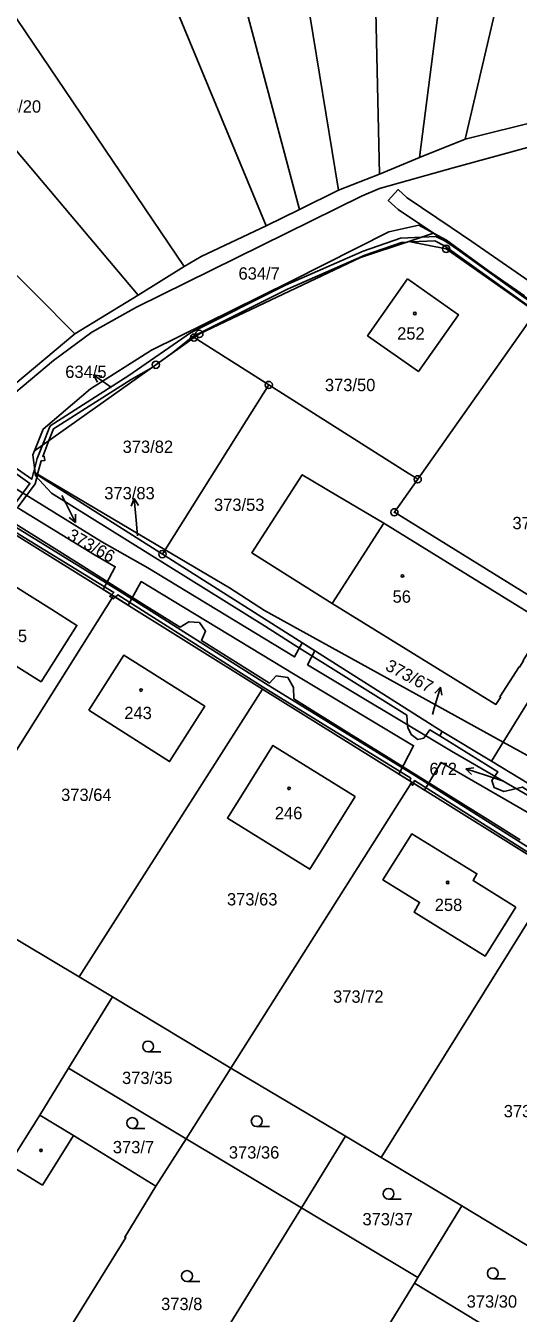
# Model space of a CAD drawing. Extents: x -758582 to -751794, y -998770 to -994350.
# Drawn here: x -754341.3 to -754273.4, y -996932.8 to -996755.2 of the extents above; entities that cross this region are included whole.
import ezdxf

# ---------------------------------------------------------------- set-up
doc = ezdxf.new("R2010")
doc.units = 0
for name, color, linetype in [('Hranice parcel', 7, 'Continuous'), ('Parcelní čísla', 7, 'Continuous'), ('Pop  PČ popisy', 7, 'Continuous'), ('Vnitřní kresba', 7, 'Continuous'), ('Věcná břemena k části', 7, 'Continuous'), ('Značky bodu BP', 7, 'Continuous'), ('Značky budov', 7, 'Continuous'), ('Značky kultur', 7, 'Continuous')]:
    doc.layers.add(name, color=color, linetype=linetype)

msp = doc.modelspace()

# ---------------------------------------------------------------- linework, layer by layer
at = {"layer": 'Hranice parcel'}
for p, q in [((-754307.96, -996718.15), (-754298.18, -996777.9)), ((-754293.89, -996717.75), (-754292.54, -996775.68)), ((-754280.06, -996719.05), (-754287.04, -996773.42)), ((-754318.76, -996723.54), (-754303.59, -996780.59)), ((-754330.63, -996728.56), (-754308.17, -996782.8)), ((-754280.73, -996770.88), (-754270.71, -996728.11)), ((-754345.87, -996749.35), (-754319.46, -996788.44)), ((-754355.4, -996757.29), (-754325.8, -996792.38)), ((-754270.21, -996768.25), (-754280.73, -996770.88)), ((-754280.73, -996770.88), (-754287.04, -996773.42)), ((-754287.04, -996773.42), (-754292.54, -996775.68)), ((-754355.66, -996776.42), (-754334.53, -996797.73)), ((-754292.54, -996775.68), (-754298.18, -996777.9)), ((-754298.18, -996777.9), (-754303.59, -996780.59)), ((-754303.59, -996780.59), (-754308.17, -996782.8)), ((-754285.08, -996783.85), (-754288.5, -996784.99)), ((-754319.46, -996788.44), (-754325.8, -996792.38)), ((-754325.8, -996792.38), (-754334.53, -996797.73)), ((-754287.28, -996817.78), (-754271, -996794.7)), ((-754334.53, -996797.73), (-754342.79, -996804.64)), ((-754318.11, -996798.24), (-754307.81, -996804.77)), ((-754340.02, -996816.87), (-754340.01, -996816.97)), ((-754340.02, -996816.87), (-754322.1, -996827.51)), ((-754322.47, -996828.1), (-754340.01, -996816.97)), ((-754329.23, -996833.87), (-754349, -996821.53)), ((-754322.1, -996827.51), (-754322.47, -996828.1)), ((-754283.9, -996852.57), (-754322.47, -996828.1)), ((-754329.23, -996833.87), (-754354.52, -996874.08)), ((-754275.49, -996854.02), (-754265.49, -996837.81)), ((-754308.66, -996846.72), (-754333.94, -996886.4)), ((-754288.11, -996859.54), (-754308.66, -996846.72)), ((-754284.25, -996853.14), (-754283.9, -996852.57)), ((-754283.9, -996852.57), (-754277.12, -996856.67)), ((-754277.12, -996856.67), (-754275.49, -996854.02)), ((-754275.49, -996854.02), (-754240.32, -996873.42)), ((-754277.12, -996856.67), (-754266.85, -996862.88)), ((-754313.05, -996898.99), (-754288.11, -996859.54)), ((-754267.95, -996872.12), (-754288.11, -996859.54)), ((-754267.95, -996872.12), (-754292.31, -996911.31)), ((-754333.94, -996886.4), (-754345.27, -996879.63)), ((-754329.35, -996889.14), (-754333.94, -996886.4)), ((-754329.35, -996889.14), (-754335.4, -996899.01)), ((-754313.05, -996898.99), (-754329.35, -996889.14)), ((-754335.4, -996899.01), (-754339.35, -996905.46)), ((-754319.21, -996908.72), (-754335.4, -996899.01)), ((-754319.21, -996908.72), (-754313.05, -996898.99)), ((-754297.21, -996908.38), (-754313.05, -996898.99)), ((-754303.3, -996918.26), (-754297.21, -996908.38)), ((-754292.31, -996911.31), (-754297.21, -996908.38)), ((-754323.36, -996915.29), (-754319.21, -996908.72)), ((-754303.3, -996918.26), (-754319.21, -996908.72)), ((-754281.19, -996917.97), (-754292.31, -996911.31)), ((-754318.92, -996943.63), (-754303.3, -996918.26)), ((-754287.26, -996927.88), (-754303.3, -996918.26)), ((-754287.26, -996927.88), (-754281.19, -996917.97)), ((-754270.71, -996924.31), (-754281.19, -996917.97)), ((-754287.72, -996928.63), (-754287.26, -996927.88)), ((-754302.83, -996953.32), (-754287.72, -996928.63)), ((-754271.74, -996938.33), (-754287.72, -996928.63))]:
    msp.add_line(p, q, dxfattribs=at)
for points in [[(-754390.68, -996793.43), (-754373.62, -996800.7), (-754362.25, -996805.3), (-754352.6, -996810.64), (-754349.92, -996810.89), (-754348.35, -996810.38), (-754347.02, -996809.4), (-754337.48, -996801.41), (-754332.2, -996797.5), (-754326.06, -996794.06), (-754295.05, -996778.71), (-754292.53, -996777.67), (-754282.39, -996774.8), (-754265.75, -996770.25)], [(-754285.08, -996783.85), (-754287.13, -996782.75), (-754291.28, -996783.65), (-754304.65, -996790.41), (-754309.01, -996792.57), (-754323.96, -996799.98), (-754332.39, -996805.31), (-754338.91, -996810.85), (-754340.12, -996813.87)], [(-754308.17, -996782.8), (-754317.14, -996787.05), (-754319.46, -996788.44)], [(-754239.7, -996873.76), (-754229.41, -996856.81), (-754217.8, -996837.82), (-754217.03, -996835.51), (-754217.32, -996833.04), (-754218.62, -996830.93), (-754219.67, -996829.87), (-754234.88, -996819.24), (-754238.87, -996816.4), (-754242.05, -996814.12), (-754242.11, -996811.52), (-754243.59, -996810.5), (-754244.68, -996810.77), (-754245.32, -996811.81), (-754254.42, -996805.34), (-754253.82, -996804.28), (-754253.75, -996803.63), (-754255.62, -996802.25), (-754263.11, -996799.25), (-754267.17, -996796.4), (-754276.31, -996789.92), (-754283.3, -996784.79), (-754285.08, -996783.85)], [(-754288.5, -996784.99), (-754295.15, -996787.21), (-754317.38, -996797.73), (-754318.11, -996798.24)], [(-754271, -996794.7), (-754272.96, -996793.32), (-754283.36, -996785.99), (-754288.5, -996784.99)], [(-754288.67, -996790.14), (-754281.66, -996795.09), (-754287.19, -996802.92), (-754294.2, -996797.97), (-754288.67, -996790.14)], [(-754318.11, -996798.24), (-754323.37, -996801.98), (-754340.12, -996813.87)], [(-754307.81, -996804.77), (-754310.91, -996809.7), (-754322.1, -996827.51)], [(-754307.81, -996804.77), (-754289.31, -996816.49), (-754287.28, -996817.78)], [(-754340.12, -996813.87), (-754340.34, -996814.39), (-754340.02, -996816.87)], [(-754340.01, -996816.97), (-754339.97, -996817.3), (-754337.77, -996819.69), (-754308.4, -996838), (-754304.3, -996840.6), (-754288.79, -996850.29), (-754288.68, -996851.76), (-754288.66, -996852), (-754288.16, -996852.96), (-754287.28, -996853.65), (-754286.45, -996853.46), (-754286.21, -996853.14), (-754285.59, -996852.31), (-754284.25, -996853.14)], [(-754269.5, -996837.72), (-754291.96, -996823.84), (-754298.34, -996820.04), (-754303.19, -996817.16), (-754310.16, -996827.92), (-754305.29, -996830.99), (-754299.05, -996834.93), (-754276.49, -996848.83), (-754275.86, -996847.87), (-754275.94, -996847.8), (-754273.3, -996843.65), (-754273.25, -996843.68), (-754272.7, -996842.82), (-754272.75, -996842.78), (-754270.15, -996838.65), (-754270.08, -996838.7), (-754269.5, -996837.72)], [(-754287.28, -996817.78), (-754290.5, -996822.33), (-754265.49, -996837.81)], [(-754273.14, -996867.52), (-754277.26, -996864.91), (-754292.67, -996855.33), (-754296.79, -996852.77), (-754304.35, -996848.05), (-754304.41, -996846.49), (-754305.18, -996845.12), (-754306.77, -996844.9), (-754307.72, -996845.89), (-754317.09, -996839.99), (-754316.51, -996838.72), (-754317.36, -996837.51), (-754318.84, -996837.43), (-754320.03, -996838.17), (-754320.85, -996837.68), (-754325, -996835.08), (-754330.17, -996831.81), (-754334.3, -996829.22), (-754348.14, -996820.55)], [(-754322.1, -996827.51), (-754313.23, -996832.77), (-754308.38, -996835.86), (-754275.49, -996854.02)], [(-754339.16, -996845.73), (-754342.63, -996843.55), (-754350.41, -996838.66), (-754345.5, -996830.87), (-754337.71, -996835.75), (-754334.26, -996837.93), (-754339.16, -996845.73)], [(-754308.66, -996846.72), (-754328.97, -996834.04), (-754329.23, -996833.87)], [(-754332.6, -996849.64), (-754327.79, -996842.04), (-754316.64, -996849.09), (-754321.48, -996856.71), (-754332.6, -996849.64)], [(-754284.25, -996853.14), (-754276.22, -996858.14), (-754277.04, -996859.34), (-754276.76, -996860.27), (-754275.43, -996860.84), (-754272.85, -996860.22), (-754267.37, -996863.73)], [(-754295.92, -996861.53), (-754302.16, -996871.57), (-754313.52, -996864.5), (-754307.23, -996854.47), (-754295.92, -996861.53)], [(-754273.74, -996876.79), (-754278, -996883.53), (-754287.78, -996877.47), (-754287.01, -996876.14), (-754292.08, -996873.03), (-754288.1, -996866.68), (-754279.11, -996872.17), (-754279.65, -996873.12), (-754273.74, -996876.79)], [(-754339.35, -996905.46), (-754343.64, -996912.29), (-754345.53, -996915.8)], [(-754339.35, -996905.46), (-754334.73, -996908.27), (-754323.36, -996915.29)], [(-754323.36, -996915.29), (-754327.65, -996922.3), (-754327.53, -996922.34), (-754335.61, -996935.42)]]:
    msp.add_lwpolyline(points, dxfattribs=at)
at = {"layer": 'Pop  PČ popisy'}
for p, q in [((-754329.49, -996805.1), (-754331.95, -996803.38)), ((-754331.95, -996803.38), (-754330.84, -996803.54)), ((-754331.95, -996803.38), (-754331.42, -996804.36)), ((-754336.34, -996820.02), (-754335.8, -996821.06)), ((-754335.8, -996821.06), (-754334.44, -996823.73)), ((-754326.36, -996820.43), (-754326.77, -996821.47)), ((-754326.1, -996823.42), (-754326.36, -996820.43)), ((-754326.36, -996820.43), (-754325.78, -996821.38)), ((-754334.44, -996823.73), (-754335.34, -996823.07)), ((-754334.44, -996823.73), (-754334.45, -996822.61)), ((-754325.91, -996825.59), (-754326.1, -996823.42)), ((-754284.99, -996849.35), (-754284.16, -996846.46)), ((-754284.16, -996846.46), (-754284.92, -996847.29)), ((-754284.16, -996846.46), (-754283.96, -996847.57)), ((-754285.24, -996850.22), (-754284.99, -996849.35)), ((-754280.64, -996857.72), (-754279.54, -996857.56)), ((-754277.79, -996858.65), (-754280.64, -996857.72)), ((-754280.64, -996857.72), (-754279.85, -996858.51)), ((-754275.44, -996859.41), (-754277.79, -996858.65))]:
    msp.add_line(p, q, dxfattribs=at)
at = {"layer": 'Vnitřní kresba'}
for p, q in [((-754299.05, -996834.93), (-754291.96, -996823.84)), ((-754339.02, -996915.15), (-754334.73, -996908.27)), ((-754339.02, -996915.15), (-754343.64, -996912.29))]:
    msp.add_line(p, q, dxfattribs=at)
at = {"layer": 'Věcná břemena k části'}
for points in [[(-754269.52, -996792.1), (-754279.8, -996784.96), (-754282.65, -996783.03), (-754288.72, -996778.94), (-754289.97, -996777.82), (-754291.35, -996779.35), (-754289.99, -996780.57), (-754285.08, -996783.85), (-754280.96, -996786.66), (-754272.55, -996792.46)], [(-754271.48, -996793.5), (-754283.28, -996785.04), (-754284.8, -996784.3), (-754286.67, -996784.38), (-754289.64, -996784.5), (-754294.78, -996786.3), (-754305.51, -996791.02), (-754318.58, -996797.6), (-754327.09, -996803.48), (-754337.95, -996810.41), (-754339, -996813.07), (-754339.72, -996814.89), (-754340.21, -996816.76), (-754340.23, -996816.83), (-754340.49, -996817.78), (-754343.02, -996815.98)], [(-754342.35, -996821.57), (-754340.03, -996818.41), (-754339.7, -996817.17), (-754339.68, -996817.07), (-754339.19, -996815.25), (-754338.69, -996815.19), (-754338.77, -996814.6), (-754338.97, -996814.62), (-754338.11, -996812.44), (-754337.47, -996810.81), (-754326.79, -996804), (-754324.01, -996802.43), (-754321.07, -996800.35), (-754318.26, -996798.1), (-754305.25, -996791.56), (-754294.56, -996786.86), (-754289.52, -996785.1), (-754288.72, -996785.06), (-754288.5, -996784.99), (-754288.23, -996785.04), (-754284.92, -996784.9), (-754283.58, -996785.56), (-754271.58, -996794.17)], [(-754267.53, -996864), (-754282.61, -996855.27), (-754302.47, -996843.35), (-754301.44, -996841.44), (-754303.2, -996840.33), (-754304.24, -996842.28), (-754324.5, -996830.01), (-754330.8, -996826.42), (-754345.05, -996817.62)], [(-754343.5, -996816.37), (-754340.73, -996818.35), (-754342.88, -996821.27)], [(-754346.82, -996819.05), (-754331.85, -996828.2), (-754328.98, -996829.83), (-754330.65, -996832.98), (-754329.23, -996833.87), (-754327.18, -996835.15), (-754325.39, -996831.88), (-754304.38, -996844.6), (-754287.84, -996854.53), (-754289.87, -996858.44), (-754288.11, -996859.54), (-754286.34, -996860.64), (-754284.64, -996857.81), (-754284.05, -996856.82), (-754268.6, -996865.76)], [(-754344.74, -996823.82), (-754329.16, -996833.4), (-754329.49, -996833.71), (-754329.23, -996833.87), (-754328.97, -996834.04), (-754328.63, -996833.73), (-754308.57, -996846.44), (-754288.22, -996859.01), (-754288.37, -996859.38), (-754288.11, -996859.54), (-754287.85, -996859.7), (-754287.71, -996859.34), (-754269.84, -996870.61)], [(-754269.52, -996870.11), (-754287.69, -996858.64), (-754308.25, -996845.94), (-754328.5, -996833.1), (-754343.88, -996823.64)]]:
    msp.add_lwpolyline(points, dxfattribs=at)
for points in [[(-754329.49, -996833.71), (-754329.72, -996833.92), (-754329.39, -996834.12), (-754329.23, -996833.87)], [(-754329.39, -996834.12), (-754329.2, -996834.25), (-754328.97, -996834.04), (-754329.23, -996833.87)], [(-754288.11, -996859.54), (-754288.27, -996859.79), (-754287.96, -996859.98), (-754287.85, -996859.7)]]:
    msp.add_lwpolyline(points, close=True, dxfattribs=at)
at = {"layer": 'Značky bodu BP'}
for centre, radius in [((-754283.36, -996785.99), 0.5), ((-754283.36, -996785.99), 0.0303), ((-754318.11, -996798.24), 0.5), ((-754318.11, -996798.24), 0.0303), ((-754317.38, -996797.73), 0.5), ((-754317.38, -996797.73), 0.0303), ((-754323.37, -996801.98), 0.5), ((-754323.37, -996801.98), 0.0303), ((-754307.81, -996804.77), 0.5), ((-754307.81, -996804.77), 0.0303), ((-754287.28, -996817.78), 0.5), ((-754287.28, -996817.78), 0.0303), ((-754290.5, -996822.33), 0.5), ((-754290.5, -996822.33), 0.0303), ((-754322.47, -996828.1), 0.5), ((-754322.47, -996828.1), 0.0303)]:
    msp.add_circle(centre, radius, dxfattribs=at)
at = {"layer": 'Značky budov'}
for centre in [(-754287.67, -996794.91), (-754289.37, -996831.11), (-754325.41, -996846.85), (-754305.01, -996860.41), (-754283.15, -996873.38), (-754339.2, -996910.34)]:
    msp.add_circle(centre, 0.175, dxfattribs=at)
at = {"layer": 'Značky kultur'}
for p, q in [((-754324.44, -996896.75), (-754322.69, -996896.75)), ((-754326.63, -996907.31), (-754324.88, -996907.31)), ((-754309.47, -996907.06), (-754307.72, -996907.06)), ((-754291.3, -996917.07), (-754289.55, -996917.07)), ((-754319.08, -996928.42), (-754317.33, -996928.42)), ((-754276.93, -996928.04), (-754275.18, -996928.04))]:
    msp.add_line(p, q, dxfattribs=at)
for centre in [(-754324.44, -996896), (-754326.63, -996906.56), (-754309.47, -996906.31), (-754291.3, -996916.32), (-754319.08, -996927.67), (-754276.93, -996927.29)]:
    msp.add_circle(centre, 0.75, dxfattribs=at)

# ---------------------------------------------------------------- texts
at = {"layer": 'Parcelní čísla'}
for s, p in [('373/20', (-754346.14, -996767.21)), ('634/7', (-754311.98, -996790.24)), ('252', (-754290.11, -996798.51)), ('634/5', (-754335.86, -996803.8)), ('373/50', (-754300.07, -996805.62)), ('373/82', (-754327.95, -996814.14)), ('373/83', (-754330.48, -996820.54)), ('373/53', (-754315.36, -996822.14)), ('373/51', (-754274.22, -996824.66)), ('56', (-754290.74, -996834.8)), ('245', (-754344.92, -996840.23)), ('243', (-754327.72, -996850.85)), ('672', (-754285.66, -996858.57)), ('373/64', (-754336.43, -996862.14)), ('246', (-754306.97, -996864.66)), ('373/63', (-754313.57, -996876.55)), ('258', (-754284.93, -996877.32)), ('373/72', (-754298.94, -996889.97)), ('373/35', (-754328.03, -996901.18)), ('373/62', (-754275.42, -996905.77)), ('373/7', (-754329.3, -996910.73)), ('373/36', (-754313.31, -996911.46)), ('373/37', (-754294.89, -996920.67)), ('373/8', (-754322.65, -996932.36)), ('373/30', (-754280.53, -996932.02))]:
    msp.add_text(s, height=1.7, dxfattribs=at).set_placement(p)
for s, rotation, p in [('373/66', 331, (-754335.71, -996825.97)), ('373/67', 332, (-754291.87, -996844.01))]:
    msp.add_text(s, height=1.7, rotation=rotation, dxfattribs=at).set_placement(p)

doc.saveas('drawing.dxf')
